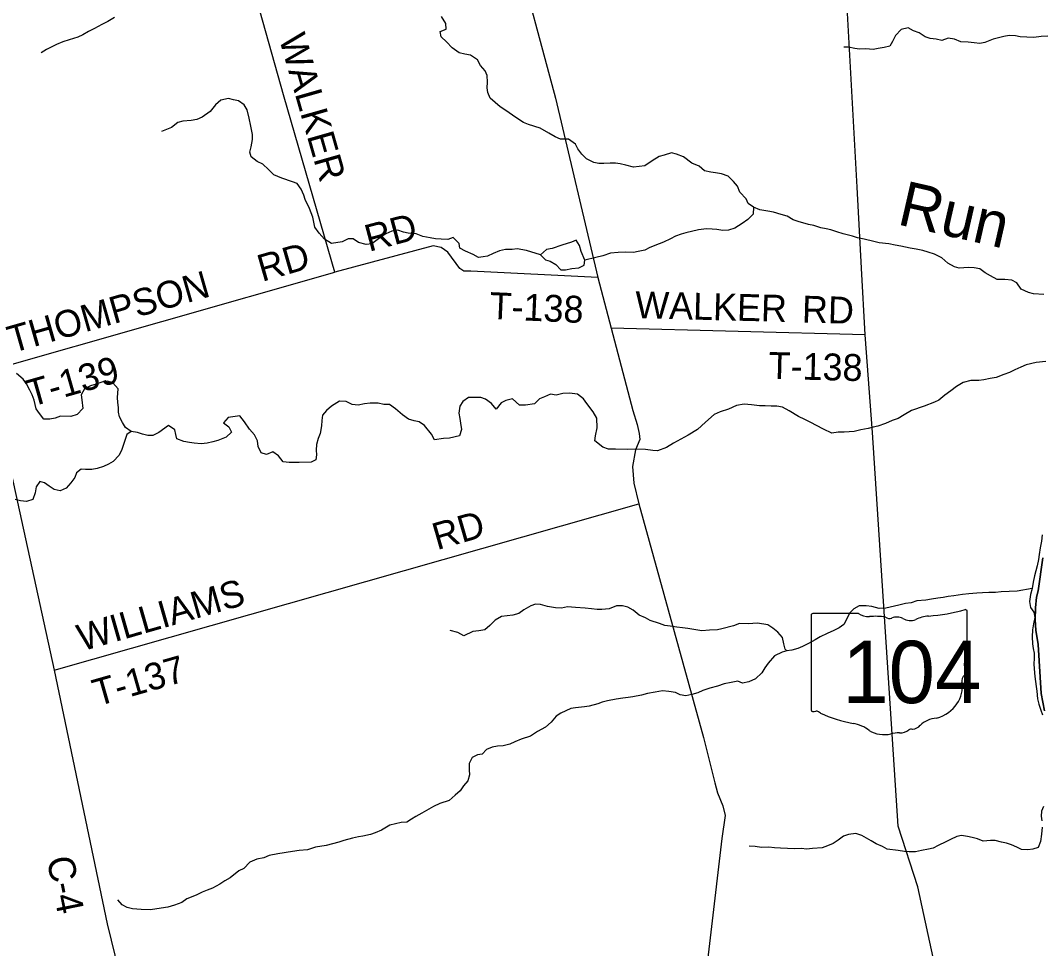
# Model space of a CAD drawing. Extents: x 1643459 to 2064572, y 425441 to 780708.
# Drawn here: x 1811783 to 1823182, y 628354 to 638720 of the extents above; entities that cross this region are included whole.
import ezdxf

# ---------------------------------------------------------------- set-up
doc = ezdxf.new("R2010")
doc.units = 0
for name, color, linetype in [('GM_X_City_Street', 7, 'Continuous'), ('GM_X_Interchange_Ramps', 7, 'Continuous'), ('GM_X_Major_River', 7, 'Continuous'), ('GM_X_Major_River_Text', 7, 'Continuous'), ('GM_X_Minor_Lake', 7, 'Continuous'), ('GM_X_Section_Text', 7, 'Continuous'), ('GM_X_Township_Subdivision_Text', 7, 'Continuous'), ('GM_X_Unincorporated_Text', 7, 'Continuous'), ('GM_X_US_Route', 7, 'Continuous'), ('PM_P_Cells', 7, 'Continuous'), ('RD_X_Text', 7, 'Continuous'), ('ST_Details', 7, 'Continuous')]:
    doc.layers.add(name, color=color, linetype=linetype)

msp = doc.modelspace()

# ---------------------------------------------------------------- linework, layer by layer
at = {"layer": 'GM_X_City_Street'}
for points in [[(1823216, 631011), (1823176, 631204), (1823145, 631751), (1823119, 631910), (1823111, 632026), (1823112, 632159), (1823126, 632279), (1823143, 632351), (1823197, 632717)], [(1823197, 632717), (1823143, 632351), (1823126, 632279), (1823112, 632159), (1823111, 632026), (1823119, 631910), (1823145, 631751), (1823176, 631204), (1823216, 631011)]]:
    msp.add_lwpolyline(points, dxfattribs=at)
at = {"layer": 'GM_X_Major_River_Text'}
for points in [[(1815864, 644884), (1817755, 637853), (1818229, 635847), (1818377, 635282)], [(1818229, 635847), (1816811, 635918), (1816733, 635919), (1816687, 635949), (1816552, 636132), (1816480, 636182), (1816390, 636203), (1815292, 635907), (1814727, 637864), (1814051, 640276), (1814067, 640356), (1814095, 640470), (1813432, 642951), (1813416, 643020)], [(1811427, 634806), (1815292, 635907)], [(1818377, 635282), (1818618, 634363), (1818668, 634208), (1818691, 634106), (1818697, 634040), (1818649, 633924), (1818616, 633737), (1818629, 633551), (1818686, 633322), (1819407, 630710), (1819535, 630204), (1819565, 630092), (1819622, 629947), (1819648, 629839), (1819611, 629583), (1819366, 627492), (1818863, 622835)], [(1821212, 635208), (1818377, 635282)], [(1812158, 631464), (1818686, 633322)]]:
    msp.add_lwpolyline(points, dxfattribs=at)
at = {"layer": 'GM_X_Minor_Lake'}
msp.add_lwpolyline([(1808924, 643171), (1810545, 637868), (1811427, 634806), (1812158, 631464), (1812752, 628632), (1813224, 626697), (1813662, 625244), (1814030, 623882), (1814494, 622253), (1814649, 621689), (1814740, 621390), (1814825, 621131), (1814842, 621096)], dxfattribs=at)
at = {"layer": 'GM_X_Township_Subdivision_Text'}
for points in [[(1817827, 636209), (1817717, 636172), (1817655, 636162), (1817590, 636101), (1817643, 636046), (1817697, 636030), (1817761, 635995), (1817814, 635934), (1817866, 635933), (1817937, 635948), (1818015, 635958), (1818077, 635985), (1818082, 636043)], [(1818082, 636043), (1818043, 636138), (1818022, 636206), (1817987, 636265), (1817936, 636243), (1817827, 636209)]]:
    msp.add_lwpolyline(points, dxfattribs=at)
at = {"layer": 'GM_X_Unincorporated_Text'}
msp.add_lwpolyline([(1823188, 632975), (1823179, 632905), (1823165, 632831), (1823154, 632755), (1823147, 632701), (1823134, 632629), (1823119, 632573), (1823104, 632517), (1823088, 632445), (1823077, 632377), (1823058, 632307), (1823047, 632229), (1823058, 632165), (1823095, 632110), (1823106, 632052), (1823092, 631980), (1823079, 631912), (1823078, 631836), (1823079, 631757), (1823088, 631705), (1823099, 631655), (1823097, 631595), (1823094, 631535), (1823097, 631479), (1823108, 631392), (1823115, 631338), (1823121, 631282), (1823128, 631228), (1823135, 631145), (1823152, 631085), (1823173, 631017), (1823191, 630964)], dxfattribs=at)
at = {"layer": 'GM_X_US_Route'}
for points in [[(1812833, 638751), (1812757, 638708), (1812691, 638673), (1812608, 638630), (1812542, 638595), (1812479, 638559), (1812425, 638532), (1812327, 638501), (1812256, 638480), (1812186, 638452), (1812126, 638421), (1812074, 638393), (1812013, 638356)], [(1817028, 637852), (1817000, 637914), (1816993, 637966), (1816997, 638031), (1816992, 638103), (1816969, 638157), (1816919, 638218), (1816886, 638278), (1816806, 638332), (1816744, 638341), (1816682, 638356), (1816603, 638412), (1816539, 638481), (1816480, 638535), (1816470, 638595), (1816537, 638622), (1816533, 638684), (1816482, 638765)], [(1823250, 638542), (1823178, 638539), (1823094, 638530), (1823018, 638531), (1822944, 638535), (1822890, 638546), (1822820, 638552), (1822762, 638541), (1822700, 638526), (1822640, 638510), (1822547, 638473), (1822493, 638462), (1822429, 638468), (1822363, 638475), (1822279, 638482), (1822211, 638510), (1822139, 638521), (1822069, 638494), (1822005, 638512), (1821939, 638519), (1821881, 638537), (1821814, 638580), (1821750, 638603), (1821692, 638637), (1821614, 638618), (1821551, 638551), (1821517, 638483), (1821488, 638433), (1821426, 638418), (1821358, 638407), (1821302, 638393), (1821220, 638404), (1821150, 638399), (1821096, 638407), (1821028, 638422), (1820976, 638422)], [(1817590, 636101), (1817433, 636151), (1817327, 636168), (1817271, 636163), (1817198, 636162), (1817132, 636145), (1817058, 636118), (1816997, 636088), (1816947, 636079), (1816895, 636072), (1816837, 636104), (1816752, 636142), (1816688, 636176), (1816681, 636227), (1816613, 636296), (1816553, 636272), (1816481, 636275), (1816417, 636282), (1816357, 636291), (1816275, 636308), (1816200, 636335), (1816110, 636344), (1816058, 636353), (1815996, 636379), (1815928, 636366), (1815863, 636337), (1815796, 636290), (1815704, 636225), (1815641, 636217), (1815558, 636239), (1815496, 636281), (1815442, 636280), (1815375, 636247), (1815255, 636228), (1815178, 636277), (1815116, 636344), (1815069, 636409), (1815058, 636465), (1815045, 636522), (1815008, 636618), (1814961, 636719), (1814948, 636769), (1814918, 636836), (1814871, 636899), (1814819, 636917), (1814700, 636959), (1814612, 636996), (1814551, 637053), (1814490, 637114), (1814426, 637145), (1814360, 637196), (1814345, 637250), (1814358, 637306), (1814373, 637388), (1814374, 637444), (1814355, 637538), (1814336, 637629), (1814315, 637721), (1814282, 637778), (1814218, 637823), (1814162, 637833), (1814105, 637846), (1814020, 637829), (1813959, 637776), (1813900, 637704), (1813812, 637639), (1813751, 637614), (1813689, 637601), (1813595, 637594), (1813540, 637579), (1813468, 637525), (1813359, 637479)], [(1818424, 637127), (1818366, 637126), (1818294, 637123), (1818240, 637121), (1818184, 637134), (1818102, 637173), (1818051, 637226), (1818004, 637285), (1817978, 637337), (1817901, 637394), (1817813, 637395), (1817751, 637420), (1817682, 637459), (1817584, 637518), (1817453, 637558), (1817399, 637579), (1817302, 637644), (1817212, 637707), (1817139, 637754), (1817028, 637852)], [(1823205, 635657), (1823093, 635666), (1823035, 635681), (1822955, 635720), (1822904, 635789), (1822850, 635817), (1822772, 635826), (1822684, 635826), (1822613, 635866), (1822553, 635899), (1822494, 635944), (1822430, 635955), (1822366, 635960), (1822261, 635951), (1822210, 635966), (1822134, 636009), (1822069, 636068), (1821987, 636111), (1821915, 636132), (1821856, 636150), (1821782, 636165), (1821716, 636178), (1821612, 636198), (1821548, 636208), (1821476, 636223), (1821370, 636235), (1821310, 636251), (1821202, 636277), (1821125, 636292), (1821071, 636309), (1820967, 636338), (1820897, 636359), (1820829, 636380), (1820777, 636392), (1820718, 636405), (1820638, 636428), (1820578, 636441), (1820464, 636474), (1820410, 636493), (1820343, 636534), (1820275, 636553), (1820189, 636580), (1820125, 636591), (1820035, 636606), (1819966, 636633), (1819908, 636676), (1819885, 636728), (1819814, 636803), (1819786, 636870), (1819743, 636922), (1819684, 636981), (1819610, 637008), (1819540, 637019), (1819488, 637024), (1819420, 637039), (1819359, 637093), (1819277, 637127), (1819186, 637196), (1819106, 637225), (1819050, 637240), (1818968, 637213), (1818912, 637199), (1818833, 637150), (1818754, 637095), (1818626, 637081), (1818542, 637102), (1818476, 637118), (1818424, 637127)], [(1819966, 636633), (1819963, 636555), (1819902, 636497), (1819839, 636452), (1819758, 636399), (1819688, 636378), (1819624, 636375), (1819558, 636383), (1819506, 636390), (1819442, 636391), (1819352, 636382), (1819209, 636348), (1819159, 636332), (1819096, 636311), (1819038, 636280), (1818963, 636244), (1818913, 636223), (1818809, 636182), (1818754, 636155), (1818678, 636140), (1818626, 636126), (1818536, 636131), (1818455, 636128), (1818371, 636119), (1818285, 636090), (1818204, 636073), (1818082, 636043)], [(1823229, 634911), (1823123, 634900), (1823009, 634875), (1822950, 634848), (1822884, 634817), (1822825, 634787), (1822761, 634764), (1822674, 634733), (1822606, 634720), (1822536, 634705), (1822480, 634699), (1822390, 634697), (1822305, 634676), (1822233, 634630), (1822168, 634583), (1822101, 634534), (1822036, 634478), (1821986, 634455), (1821871, 634410), (1821731, 634364), (1821646, 634315), (1821579, 634274), (1821513, 634250), (1821438, 634219), (1821352, 634188), (1821302, 634177), (1821245, 634164), (1821163, 634148), (1821089, 634129), (1821033, 634126), (1820979, 634123), (1820910, 634120), (1820842, 634110), (1820749, 634156), (1820598, 634234), (1820540, 634262), (1820470, 634297), (1820365, 634359), (1820289, 634402), (1820225, 634413), (1820163, 634411), (1820095, 634414), (1820031, 634417), (1819943, 634428), (1819863, 634433), (1819775, 634418), (1819688, 634379), (1819594, 634350), (1819525, 634317), (1819430, 634232), (1819339, 634151), (1819236, 634086), (1819073, 633998), (1818994, 633949), (1818896, 633912), (1818842, 633917), (1818760, 633928), (1818648, 633931), (1818563, 633928), (1818427, 633930), (1818349, 633933), (1818285, 633952), (1818196, 634023), (1818203, 634081), (1818222, 634171), (1818217, 634277), (1818176, 634350), (1818105, 634443), (1818068, 634494), (1818003, 634546), (1817911, 634556), (1817839, 634552), (1817762, 634533), (1817700, 634546), (1817634, 634515), (1817577, 634492), (1817521, 634436), (1817422, 634421), (1817352, 634424), (1817277, 634495), (1817201, 634474), (1817148, 634449), (1817093, 634377), (1817042, 634442), (1816973, 634489), (1816921, 634508), (1816861, 634510), (1816783, 634509), (1816722, 634464), (1816687, 634410), (1816676, 634334), (1816686, 634274)], [(1816686, 634274), (1816695, 634222), (1816706, 634150), (1816683, 634082), (1816573, 634055), (1816505, 634052), (1816406, 634037), (1816373, 634100), (1816292, 634195), (1816233, 634236), (1816177, 634246), (1816113, 634267), (1816047, 634314), (1815970, 634381), (1815903, 634430), (1815839, 634431), (1815777, 634446), (1815687, 634447), (1815623, 634436), (1815552, 634424), (1815486, 634431), (1815419, 634462), (1815343, 634469), (1815256, 634412), (1815199, 634365), (1815156, 634311), (1815146, 634253), (1815145, 634191), (1815128, 634107), (1815107, 634049), (1815088, 633985), (1815085, 633919), (1815087, 633867), (1815080, 633811), (1815028, 633786), (1814895, 633781), (1814781, 633781), (1814717, 633789), (1814662, 633856), (1814599, 633901), (1814530, 633872), (1814470, 633889), (1814435, 633961), (1814428, 634023), (1814397, 634092), (1814340, 634155), (1814283, 634238), (1814231, 634305), (1814101, 634284), (1814048, 634225), (1814108, 634180), (1814139, 634121), (1814080, 634066), (1813988, 634029), (1813929, 634012), (1813867, 633998), (1813801, 633991), (1813723, 633998), (1813671, 634005), (1813607, 634018), (1813527, 634045), (1813518, 634095), (1813506, 634147), (1813435, 634196), (1813328, 634119), (1813261, 634084), (1813205, 634085), (1813147, 634100), (1813088, 634116), (1813018, 634129), (1812954, 634174), (1812921, 634229), (1812888, 634291), (1812876, 634345), (1812879, 634398), (1812870, 634452), (1812868, 634510), (1812872, 634604), (1812816, 634673), (1812755, 634690), (1812692, 634680), (1812628, 634657), (1812564, 634640), (1812499, 634607), (1812460, 634539), (1812468, 634483), (1812480, 634386), (1812417, 634319), (1812347, 634298), (1812229, 634299), (1812169, 634276), (1812112, 634267), (1812044, 634268), (1811997, 634328), (1811960, 634381), (1811935, 634477), (1811914, 634538), (1811888, 634592), (1811851, 634661), (1811812, 634713), (1811739, 634777)], [(1813018, 634129), (1812969, 634096), (1812940, 634006), (1812915, 633928), (1812884, 633864), (1812817, 633795), (1812767, 633763), (1812710, 633736), (1812638, 633715), (1812580, 633706), (1812510, 633705), (1812460, 633707), (1812409, 633668), (1812390, 633614), (1812344, 633556), (1812293, 633495), (1812228, 633467), (1812158, 633482), (1812105, 633519), (1812053, 633554), (1812001, 633569), (1811957, 633511), (1811948, 633445), (1811921, 633371), (1811850, 633346), (1811784, 633353), (1811724, 633370)], [(1823077, 632377), (1822910, 632347), (1822732, 632339), (1822666, 632332), (1822591, 632331), (1822523, 632326), (1822457, 632324), (1822371, 632315), (1822299, 632310), (1822201, 632295), (1822140, 632286), (1822082, 632273), (1822024, 632268), (1821952, 632256), (1821890, 632245), (1821789, 632236), (1821727, 632215), (1821663, 632208), (1821587, 632189), (1821442, 632155), (1821368, 632153), (1821286, 632176), (1821224, 632181), (1821144, 632182), (1821087, 632147), (1821037, 632099), (1821004, 632028), (1820975, 631972), (1820921, 631936), (1820864, 631905), (1820788, 631874), (1820709, 631835), (1820653, 631803), (1820578, 631760), (1820511, 631727), (1820461, 631704), (1820393, 631688), (1820337, 631681), (1820284, 631666), (1820200, 631625), (1820131, 631541), (1820094, 631490), (1820057, 631434), (1819990, 631365), (1819914, 631332), (1819843, 631320), (1819790, 631341), (1819715, 631326), (1819637, 631311), (1819563, 631286), (1819480, 631261), (1819400, 631238), (1819345, 631210), (1819277, 631193), (1819209, 631178), (1819147, 631187), (1819095, 631213), (1819019, 631226), (1818949, 631231), (1818867, 631218), (1818781, 631203), (1818716, 631184), (1818618, 631167), (1818568, 631158), (1818508, 631152), (1818434, 631139), (1818335, 631121), (1818277, 631107), (1818227, 631088), (1818130, 631063), (1818080, 631052), (1817980, 631043), (1817926, 631037), (1817815, 630983), (1817764, 630949), (1817707, 630884), (1817645, 630828), (1817556, 630779), (1817475, 630728), (1817373, 630693), (1817302, 630662), (1817246, 630637), (1817171, 630620), (1817109, 630613), (1817049, 630603), (1816985, 630578), (1816936, 630524), (1816886, 630517), (1816827, 630488), (1816792, 630420), (1816792, 630352), (1816795, 630296), (1816776, 630228), (1816727, 630170), (1816690, 630117), (1816634, 630067), (1816567, 630006), (1816466, 629973), (1816394, 629940), (1816265, 629865), (1816198, 629830)], [(1820337, 631681), (1820321, 631699), (1820304, 631758), (1820288, 631828), (1820237, 631889), (1820182, 631934), (1820124, 631970), (1820010, 631988), (1819958, 631986), (1819908, 631981), (1819810, 631984), (1819741, 631957), (1819613, 631925), (1819563, 631915), (1819473, 631910), (1819388, 631901), (1819233, 631927), (1819175, 631936), (1819109, 631945), (1819035, 631954), (1818977, 631961), (1818917, 631985), (1818811, 632019), (1818760, 632047), (1818690, 632076), (1818624, 632135), (1818563, 632168), (1818503, 632183), (1818437, 632180), (1818354, 632149), (1818272, 632140), (1818222, 632140), (1818156, 632149), (1818088, 632156), (1817980, 632163), (1817888, 632170), (1817822, 632155), (1817754, 632160), (1817668, 632173), (1817588, 632196), (1817532, 632199), (1817482, 632182), (1817403, 632138), (1817345, 632095), (1817278, 632078), (1817152, 632063), (1817081, 632022), (1817024, 631963), (1816968, 631915), (1816900, 631902), (1816831, 631895), (1816733, 631848), (1816667, 631885), (1816581, 631908)], [(1823204, 629940), (1823181, 629888), (1823178, 629832), (1823184, 629782)], [(1816198, 629830), (1816148, 629801), (1816095, 629767), (1816031, 629762), (1815969, 629749), (1815907, 629731), (1815814, 629676), (1815741, 629647), (1815691, 629628), (1815605, 629611), (1815555, 629603), (1815490, 629588), (1815392, 629561), (1815336, 629542), (1815195, 629504), (1815077, 629485), (1814986, 629458), (1814896, 629449), (1814818, 629440), (1814655, 629414), (1814561, 629393), (1814500, 629368), (1814420, 629351), (1814344, 629320), (1814277, 629250), (1814220, 629221), (1814123, 629144), (1814063, 629109), (1814010, 629075), (1813927, 629028), (1813869, 629007), (1813813, 628984), (1813746, 628950), (1813640, 628910), (1813585, 628870), (1813502, 628839), (1813430, 628818), (1813304, 628797), (1813234, 628786), (1813131, 628790), (1813035, 628797), (1812976, 628812), (1812920, 628844), (1812869, 628897)], [(1823189, 629709), (1823180, 629633), (1823169, 629549), (1823142, 629483), (1823083, 629466), (1823027, 629457), (1822959, 629460), (1822907, 629488), (1822846, 629513), (1822790, 629530), (1822734, 629543), (1822664, 629562), (1822612, 629562), (1822528, 629555), (1822466, 629580), (1822408, 629593), (1822354, 629605), (1822288, 629618), (1822234, 629605), (1822166, 629574), (1822113, 629548), (1822027, 629505), (1821970, 629476), (1821918, 629465), (1821842, 629449), (1821775, 629436), (1821703, 629435), (1821651, 629438), (1821581, 629449), (1821457, 629464), (1821406, 629495), (1821336, 629522), (1821281, 629559), (1821229, 629587), (1821175, 629616), (1821107, 629639), (1821027, 629628), (1820971, 629609), (1820910, 629565), (1820854, 629528), (1820793, 629500), (1820733, 629481), (1820625, 629471), (1820558, 629465), (1820502, 629470), (1820420, 629469), (1820346, 629470), (1820268, 629477), (1820202, 629480), (1820138, 629485), (1820056, 629484), (1819984, 629494), (1819916, 629499)]]:
    msp.add_lwpolyline(points, dxfattribs=at)
at = {"layer": 'RD_X_Text'}
msp.add_lwpolyline([(1822283, 627226), (1822268, 627277), (1822178, 627481), (1822130, 627792), (1822000, 628118), (1821801, 629044), (1821579, 629722), (1821296, 634117), (1821212, 635208), (1821171, 635952), (1821122, 636856), (1820897, 640949), (1820767, 644094)], dxfattribs=at)
at = {"layer": 'ST_Details'}
for p, q in [((1820610, 632078), (1820610, 631021)), ((1821137, 632096), (1820627, 632096)), ((1822351, 631569), (1822351, 632122)), ((1822350, 631569), (1822351, 631569))]:
    msp.add_line(p, q, dxfattribs=at)
for centre, major_axis, start_param, end_param in [((1820630, 632080), (20.2, 0), 1.712693, 3.28349), ((1821258, 632218), (196, 0), 4.042523, 4.731795), ((1821323, 631503), (702, 0), 1.404758, 1.657858), ((1821966, 631773), (371, 0), 1.699011, 2.107814), ((1821731, 633536), (1845, 0), 4.814394, 5.042369), ((1822331, 632124), (19.4, 0), 6.141152, 7.989035), ((1821483, 632085), (56.4, 0), 3.836095, 5.185415), ((1821565, 631963), (117, 0), 0.950623, 2.079405), ((1821717, 632131), (141, 0), 4.081561, 5.145723), ((1822346, 631529), (30, 0), 1.883978, 3.671073), ((1822155, 631459), (180, 0), 5.934695, 6.695948), ((1822330, 631567), (20.7, 0), 5.05454, 6.418171), ((1822420, 631338), (131, 0), 2.387724, 3.262537), ((1821834, 631268), (462, 0), 5.101752, 6.440018), ((1820630, 631019), (20.3, 0), 3.00124, 4.508301), ((1820634, 631127), (155, 0), 4.665946, 4.897461), ((1820665, 630960), (56, 0), 0.519207, 1.627899), ((1821372, 631909), (1333, 0), 4.195997, 4.488961), ((1822029, 630724), (253, 0), 1.647645, 2.488434), ((1820975, 630546), (417, 0), 0.823519, 1.323587), ((1821708, 630919), (149, 0), 4.937069, 5.64225), ((1821426, 630955), (265, 0), 4.026481, 4.996735), ((1821578, 630589), (217, 0), 1.495662, 1.94098), ((1821598, 630876), (141, 0), 4.691044, 5.507374), ((1821725, 630773), (39.7, 0), 1.147584, 2.315152)]:
    msp.add_ellipse(centre, major_axis=major_axis, ratio=0.8, start_param=start_param, end_param=end_param, dxfattribs=at)

# ---------------------------------------------------------------- texts
at = {"layer": 'GM_X_Interchange_Ramps'}
msp.add_text('Run', height=500, rotation=347.1164, dxfattribs=at).set_placement((1821557, 636445))
at = {"layer": 'GM_X_Major_River'}
for s, rotation, p in [('WALKER', 285.9452, (1814666, 638524)), ('RD', 14.9946, (1815674, 636134)), ('RD', 16.0805, (1814480, 635799)), ('THOMPSON', 15.9798, (1811690, 635003)), ('T-138', 357.4742, (1817015, 635386)), ('WALKER', 358.552, (1818642, 635395)), ('RD', 358.5175, (1820504, 635346)), ('T-139', 15.8686, (1811900, 634402)), ('T-138', 358.5957, (1820132, 634717)), ('RD', 16.0805, (1816433, 632803)), ('WILLIAMS', 16.0017, (1812469, 631672)), ('T-137', 15.9454, (1812640, 631058))]:
    msp.add_text(s, height=300, rotation=rotation, dxfattribs=at).set_placement(p)
at = {"layer": 'GM_X_Section_Text'}
msp.add_text('C-4', height=300, rotation=281.4896, dxfattribs=at).set_placement((1812074, 629356))
at = {"layer": 'PM_P_Cells'}
msp.add_text('104', height=1, rotation=0, dxfattribs=at).set_placement((1821108, 631406))
for s in ['s', 'r']:
    msp.add_text(s, height=1, dxfattribs=at).set_placement((1821461, 631479))
at = {"layer": 'ST_Details'}
msp.add_text('104', height=696.1, dxfattribs=at).set_placement((1820956, 631095))

doc.saveas('drawing.dxf')
